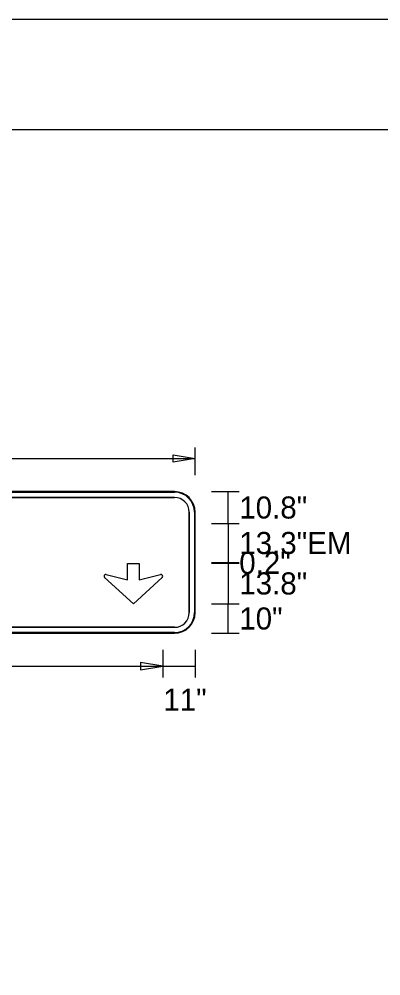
# Model space of a CAD drawing. Extents: x 1806251 to 1809821, y 414895 to 422886.
# Drawn here: x 1809678.108 to 1809679.337, y 415140.976 to 415144.226 of the extents above; entities that cross this region are included whole.
import ezdxf

# ---------------------------------------------------------------- set-up
doc = ezdxf.new("R2010")
doc.units = 0
for name, color, linetype in [('GSBWFILL', 7, 'Continuous'), ('GSCOLORFILL', 7, 'Continuous'), ('GSDIMS', 7, 'Continuous'), ('GSOUTLINE', 7, 'Continuous'), ('GSSHT', 7, 'Continuous')]:
    doc.layers.add(name, color=color, linetype=linetype)

msp = doc.modelspace()

# ---------------------------------------------------------------- linework, layer by layer
at = {"layer": 'GSBWFILL'}
for p, q in [((1809678.6356, 415142.6211), (1809676.5546, 415142.6211)), ((1809676.5546, 415142.6011), (1809678.6356, 415142.6011)), ((1809678.6856, 415142.5511), (1809678.6856, 415142.2101)), ((1809678.7056, 415142.2101), (1809678.7056, 415142.5511)), ((1809678.6356, 415142.1601), (1809676.5548, 415142.1601)), ((1809676.5548, 415142.1401), (1809678.6356, 415142.1401))]:
    msp.add_line(p, q, dxfattribs=at)
for points in [[(1809678.4037, 415142.3397), (1809678.4756, 415142.3212), (1809678.4756, 415142.3771), (1809678.516, 415142.3771), (1809678.516, 415142.3212), (1809678.5879, 415142.3397)], [(1809678.5935, 415142.3292), (1809678.4958, 415142.2402), (1809678.3981, 415142.3292)]]:
    msp.add_lwpolyline(points, dxfattribs=at)
for centre, radius, start, end in [((1809678.6356, 415142.5511), 0.07, 0, 90), ((1809678.6356, 415142.5511), 0.05, 0, 90), ((1809678.4022, 415142.3337), 0.00613, 75.5925, 227.6952), ((1809678.5894, 415142.3337), 0.00613, 312.3048, 104.4075), ((1809678.6356, 415142.2101), 0.07, 270, 0), ((1809678.6356, 415142.2101), 0.05, 270, 0)]:
    msp.add_arc(centre, radius, start, end, dxfattribs=at)
at = {"layer": 'GSCOLORFILL'}
for p, q in [((1809678.6356, 415142.6211), (1809676.5546, 415142.6211)), ((1809678.6356, 415142.6211), (1809676.5546, 415142.6211)), ((1809678.6356, 415142.6211), (1809676.5546, 415142.6211)), ((1809676.5546, 415142.6191), (1809678.6356, 415142.6191)), ((1809676.5546, 415142.6011), (1809678.6356, 415142.6011)), ((1809678.6856, 415142.5511), (1809678.6856, 415142.2101)), ((1809678.7036, 415142.5511), (1809678.7036, 415142.2101)), ((1809678.7056, 415142.2101), (1809678.7056, 415142.5511)), ((1809678.7056, 415142.2101), (1809678.7056, 415142.5511)), ((1809678.7056, 415142.2101), (1809678.7056, 415142.5511)), ((1809678.6356, 415142.1601), (1809676.5548, 415142.1601)), ((1809678.6356, 415142.1421), (1809676.5546, 415142.1421)), ((1809676.5546, 415142.1401), (1809678.6356, 415142.1401)), ((1809676.5546, 415142.1401), (1809678.6356, 415142.1401)), ((1809676.5548, 415142.1401), (1809678.6356, 415142.1401))]:
    msp.add_line(p, q, dxfattribs=at)
for points in [[(1809678.4037, 415142.3397), (1809678.4756, 415142.3212), (1809678.4756, 415142.3771), (1809678.516, 415142.3771), (1809678.516, 415142.3212), (1809678.5879, 415142.3397)], [(1809678.5935, 415142.3292), (1809678.4958, 415142.2402), (1809678.3981, 415142.3292)]]:
    msp.add_lwpolyline(points, dxfattribs=at)
for centre, radius, start, end in [((1809678.6356, 415142.5511), 0.07, 0, 90), ((1809678.6356, 415142.5511), 0.07, 0, 90), ((1809678.6356, 415142.5511), 0.07, 0, 90), ((1809678.6356, 415142.5511), 0.068, 0, 90), ((1809678.6356, 415142.5511), 0.05, 0, 90), ((1809678.4022, 415142.3337), 0.00613, 75.5925, 227.6952), ((1809678.5894, 415142.3337), 0.00613, 312.3048, 104.4075), ((1809678.6356, 415142.2101), 0.07, 270, 0), ((1809678.6356, 415142.2101), 0.07, 270, 0), ((1809678.6356, 415142.2101), 0.05, 270, 0), ((1809678.6356, 415142.2101), 0.07, 270, 0), ((1809678.6356, 415142.2101), 0.068, 270, 0)]:
    msp.add_arc(centre, radius, start, end, dxfattribs=at)
at = {"layer": 'GSDIMS'}
for p, q in [((1809678.7056, 415142.6773), (1809678.7056, 415142.7711)), ((1809676.4846, 415142.7336), (1809678.7056, 415142.7336)), ((1809678.7618, 415142.6211), (1809678.8556, 415142.6211)), ((1809678.8181, 415142.5131), (1809678.8181, 415142.6211)), ((1809678.7618, 415142.5131), (1809678.8556, 415142.5131)), ((1809678.7618, 415142.5131), (1809678.8556, 415142.5131)), ((1809678.8181, 415142.5131), (1809678.8181, 415142.3801)), ((1809678.7618, 415142.3801), (1809678.8556, 415142.3801)), ((1809678.7618, 415142.3801), (1809678.8556, 415142.3801)), ((1809678.7618, 415142.3781), (1809678.8556, 415142.3781)), ((1809678.7618, 415142.3781), (1809678.8556, 415142.3781)), ((1809678.8181, 415142.3781), (1809678.8181, 415142.3801)), ((1809678.8181, 415142.3781), (1809678.8181, 415142.2401)), ((1809678.7618, 415142.2401), (1809678.8556, 415142.2401)), ((1809678.7618, 415142.2401), (1809678.8556, 415142.2401)), ((1809678.8181, 415142.1401), (1809678.8181, 415142.2401)), ((1809678.7618, 415142.1401), (1809678.8556, 415142.1401)), ((1809678.5956, 415142.0838), (1809678.5956, 415141.9901)), ((1809678.5956, 415142.0838), (1809678.5956, 415141.9901)), ((1809678.7056, 415142.0838), (1809678.7056, 415141.9901)), ((1809676.5946, 415142.0276), (1809678.5956, 415142.0276)), ((1809678.5956, 415142.0276), (1809678.7056, 415142.0276))]:
    msp.add_line(p, q, dxfattribs=at)
for points in [[(1809678.7056, 415142.7336), (1809678.6306, 415142.7211), (1809678.6306, 415142.7461)], [(1809678.5956, 415142.0276), (1809678.5206, 415142.0401), (1809678.5206, 415142.0151)]]:
    msp.add_lwpolyline(points, close=True, dxfattribs=at)
at = {"layer": 'GSOUTLINE'}
for p, q in [((1809678.6356, 415142.6211), (1809676.5546, 415142.6211)), ((1809678.6356, 415142.6011), (1809676.5546, 415142.6011)), ((1809678.6856, 415142.2101), (1809678.6856, 415142.5511)), ((1809678.7056, 415142.2101), (1809678.7056, 415142.5511)), ((1809676.5546, 415142.1601), (1809678.6356, 415142.1601)), ((1809676.5546, 415142.1401), (1809678.6356, 415142.1401))]:
    msp.add_line(p, q, dxfattribs=at)
for points in [[(1809678.4037, 415142.3397), (1809678.4756, 415142.3212), (1809678.4756, 415142.3771), (1809678.516, 415142.3771), (1809678.516, 415142.3212), (1809678.5879, 415142.3397)], [(1809678.5935, 415142.3292), (1809678.4958, 415142.2402), (1809678.3981, 415142.3292)]]:
    msp.add_lwpolyline(points, dxfattribs=at)
for centre, radius, start, end in [((1809678.6356, 415142.5511), 0.07, 0, 90), ((1809678.6356, 415142.5511), 0.05, 0, 90), ((1809678.4022, 415142.3337), 0.00613, 75.5925, 227.6952), ((1809678.5894, 415142.3337), 0.00613, 312.3048, 104.4075), ((1809678.6356, 415142.2101), 0.07, 270, 0), ((1809678.6356, 415142.2101), 0.05, 270, 0)]:
    msp.add_arc(centre, radius, start, end, dxfattribs=at)
at = {"layer": 'GSSHT'}
msp.add_line((1809672.1349, 415144.2262), (1809684.8891, 415144.2262), dxfattribs=at)
msp.add_lwpolyline([(1809672.634, 415143.8512), (1809684.6381, 415143.8512), (1809684.6381, 415136.3475), (1809672.634, 415136.3475)], close=True, dxfattribs=at)

# ---------------------------------------------------------------- texts
at = {"layer": 'GSDIMS'}
for s, p in [('10.8"', (1809678.8556, 415142.5296)), ('13.3"EM', (1809678.8556, 415142.4091)), ('0.2"', (1809678.8556, 415142.3416)), ('13.8"', (1809678.8556, 415142.2716)), ('10"', (1809678.8556, 415142.1526)), ('11"', (1809678.5976, 415141.8771))]:
    msp.add_text(s, height=0.075, dxfattribs=at).set_placement(p)

doc.saveas('drawing.dxf')
